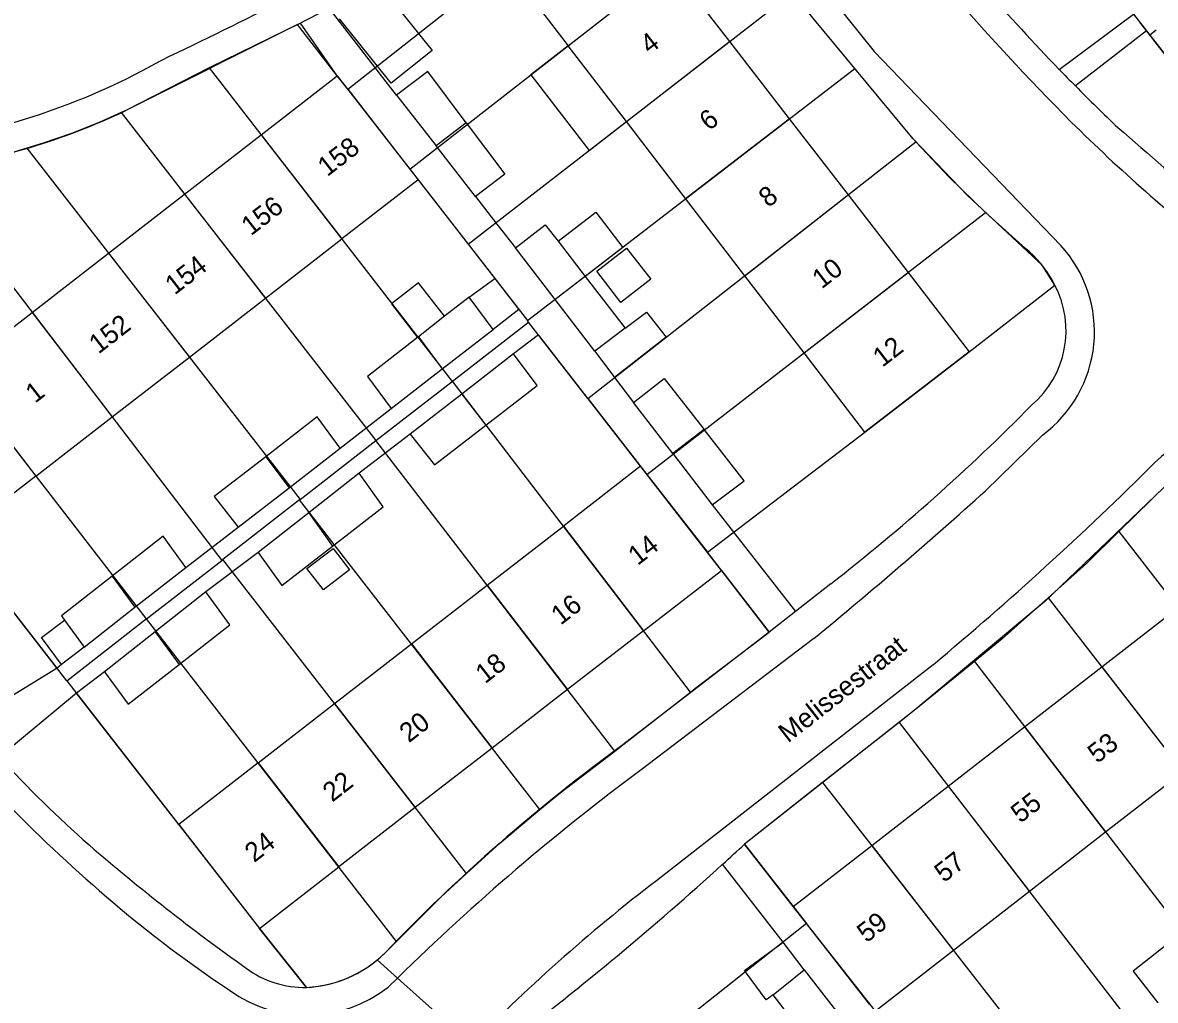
# Model space of a CAD drawing. Extents: x 194485 to 197793, y 468269 to 470822.
# Drawn here: x 196027 to 196097.4, y 469864.8 to 469925.6 of the extents above; entities that cross this region are included whole.
import ezdxf

# ---------------------------------------------------------------- set-up
doc = ezdxf.new("R2010")
doc.units = 0
for name, color, linetype in [('BGT grensvlak gebouwinstallatie plus 1', 7, 'Continuous'), ('BGT grensvlak onbegroeid terreindeel', 7, 'Continuous'), ('BGT grensvlak onbegroeid terreindeel LR', 7, 'Continuous'), ('BGT grensvlak overig bouwwerk uitbreiding populatie', 7, 'Continuous'), ('BGT grensvlak pand op maaiveld', 7, 'Continuous'), ('BGT grensvlak pand op maaiveld LR', 7, 'Continuous'), ('BGT grensvlak wegdeel', 7, 'Continuous'), ('BGT tekst huisnummerreeks', 7, 'Continuous'), ('BGT tekst openbare ruimte label weg', 7, 'Continuous'), ('GEM grensvlak WOZ_BRK percelen', 7, 'Continuous')]:
    doc.layers.add(name, color=color, linetype=linetype)

msp = doc.modelspace()

# ---------------------------------------------------------------- linework, layer by layer
at = {"layer": 'BGT grensvlak gebouwinstallatie plus 1'}
for p, q in [((196049.284, 469927.844), (196052.485, 469923.838)), ((196049.935, 469921.8), (196046.734, 469925.805)), ((196052.485, 469923.838), (196049.935, 469921.8)), ((196060.951, 469924.137), (196058.612, 469922.33)), ((196058.612, 469922.33), (196062.24, 469917.636)), ((196062.24, 469917.636), (196064.563, 469919.431)), ((196054.794, 469908.519), (196056.376, 469909.684)), ((196064.484, 469906.591), (196065.817, 469907.583)), ((196065.817, 469907.583), (196067.035, 469906.021)), ((196067.035, 469906.021), (196063.824, 469903.531)), ((196062.59, 469905.167), (196063.824, 469903.531)), ((196028.216, 469887.372), (196029.652, 469888.444)), ((196029.464, 469885.699), (196028.216, 469887.372)), ((196030.859, 469886.783), (196029.464, 469885.699)), ((196071.905, 469866.696), (196074.294, 469868.449)), ((196075.617, 469866.741), (196074.294, 469868.449)), ((196073.248, 469864.866), (196071.905, 469866.696)), ((196073.673, 469865.177), (196073.248, 469864.866))]:
    msp.add_line(p, q, dxfattribs=at)
for points in [[(196060.318, 469911.984), (196062.651, 469913.786), (196064.335, 469911.606), (196062.002, 469909.804)], [(196056.376, 469909.684), (196057.881, 469907.748), (196056.279, 469906.517)], [(196053.267, 469907.326), (196051.638, 469909.41), (196049.955, 469908.095), (196051.584, 469906.011)]]:
    msp.add_lwpolyline(points, dxfattribs=at)
at = {"layer": 'BGT grensvlak onbegroeid terreindeel'}
for p, q in [((196032.126, 469881.687), (196030.398, 469883.91)), ((196036.742, 469875.751), (196032.126, 469881.687)), ((196044.685, 469865.646), (196041.753, 469869.307))]:
    msp.add_line(p, q, dxfattribs=at)
at = {"layer": 'BGT grensvlak onbegroeid terreindeel LR'}
for p, q in [((196097.095, 469924.78), (196103.368, 469916.751)), ((196029.179, 469885.477), (196022.899, 469893.552))]:
    msp.add_line(p, q, dxfattribs=at)
at = {"layer": 'BGT grensvlak overig bouwwerk uitbreiding populatie'}
for p, q in [((196062.713, 469910.122), (196064.572, 469911.569)), ((196064.572, 469911.569), (196066.075, 469909.638)), ((196064.216, 469908.191), (196062.713, 469910.122)), ((196066.075, 469909.638), (196064.216, 469908.191)), ((196044.713, 469891.653), (196046.333, 469892.907)), ((196046.333, 469892.907), (196047.352, 469891.589)), ((196045.732, 469890.336), (196044.713, 469891.653)), ((196047.352, 469891.589), (196045.732, 469890.336))]:
    msp.add_line(p, q, dxfattribs=at)
at = {"layer": 'BGT grensvlak pand op maaiveld'}
for p, q in [((196067.317, 469929.106), (196070.962, 469924.395)), ((196070.962, 469924.395), (196074.678, 469919.593)), ((196064.563, 469919.431), (196060.951, 469924.137)), ((196041.859, 469918.599), (196046.596, 469922.27)), ((196046.596, 469922.27), (196051.615, 469915.811)), ((196050.283, 469921.068), (196052.732, 469917.919)), ((196068.241, 469914.641), (196064.563, 469919.431)), ((196074.678, 469919.593), (196078.334, 469914.866)), ((196037.108, 469914.916), (196041.859, 469918.599)), ((196055.182, 469914.769), (196052.732, 469917.919)), ((196051.615, 469915.811), (196046.87, 469912.133)), ((196032.378, 469911.249), (196037.108, 469914.916)), ((196071.92, 469909.849), (196068.241, 469914.641)), ((196078.334, 469914.866), (196082.061, 469910.048)), ((196042.127, 469908.457), (196046.87, 469912.133)), ((196060.318, 469911.984), (196062.002, 469909.804)), ((196027.636, 469907.573), (196032.378, 469911.249)), ((196060.127, 469908.374), (196057.664, 469911.581)), ((196062.002, 469909.804), (196064.484, 469906.591)), ((196075.601, 469905.053), (196071.92, 469909.849)), ((196037.404, 469904.796), (196042.127, 469908.457)), ((196054.794, 469908.519), (196053.267, 469907.326)), ((196056.279, 469906.517), (196054.794, 469908.519)), ((196062.59, 469905.167), (196060.127, 469908.374)), ((196022.852, 469903.865), (196027.636, 469907.573)), ((196053.267, 469907.326), (196051.636, 469906.051)), ((196051.636, 469906.051), (196051.584, 469906.011)), ((196053.114, 469904.062), (196056.279, 469906.517)), ((196064.484, 469906.591), (196062.59, 469905.167)), ((196032.605, 469901.075), (196037.404, 469904.796)), ((196057.545, 469904.987), (196054.33, 469902.5)), ((196049.949, 469901.606), (196053.114, 469904.062)), ((196054.33, 469902.5), (196051.114, 469900.012)), ((196067.439, 469898.798), (196064.995, 469901.979)), ((196027.859, 469897.397), (196032.605, 469901.075)), ((196043.613, 469896.682), (196046.784, 469899.144)), ((196067.439, 469898.798), (196069.882, 469895.617)), ((196047.961, 469897.588), (196044.822, 469895.12)), ((196065.44, 469898.021), (196060.642, 469894.298)), ((196070.471, 469891.547), (196065.44, 469898.021)), ((196027.859, 469897.397), (196022.899, 469893.552)), ((196040.442, 469894.22), (196043.613, 469896.682)), ((196044.822, 469895.12), (196041.683, 469892.652)), ((196055.915, 469890.63), (196060.642, 469894.298)), ((196034.018, 469889.258), (196037.176, 469891.732)), ((196065.624, 469887.793), (196070.471, 469891.547)), ((196051.204, 469886.974), (196055.915, 469890.63)), ((196038.429, 469890.215), (196035.277, 469887.734)), ((196030.859, 469886.783), (196034.018, 469889.258)), ((196094.098, 469885.557), (196098.823, 469889.229)), ((196029.652, 469888.444), (196030.859, 469886.783)), ((196035.277, 469887.734), (196032.125, 469885.253)), ((196065.624, 469887.793), (196060.905, 469884.138)), ((196046.427, 469883.267), (196051.204, 469886.974)), ((196089.303, 469881.832), (196094.098, 469885.557)), ((196060.905, 469884.138), (196056.222, 469880.512)), ((196041.681, 469879.584), (196046.427, 469883.267)), ((196084.556, 469878.142), (196089.303, 469881.832)), ((196056.222, 469880.512), (196051.441, 469876.809)), ((196041.681, 469879.584), (196036.742, 469875.751)), ((196099.152, 469879.034), (196094.339, 469875.287)), ((196079.804, 469874.45), (196084.556, 469878.142)), ((196051.441, 469876.809), (196046.687, 469873.127)), ((196036.742, 469875.751), (196041.753, 469869.307)), ((196094.339, 469875.287), (196089.605, 469871.601)), ((196074.93, 469870.662), (196079.804, 469874.45)), ((196041.753, 469869.307), (196046.687, 469873.127)), ((196089.605, 469871.601), (196084.89, 469867.931)), ((196080.047, 469864.16), (196074.93, 469870.662)), ((196084.89, 469867.931), (196080.047, 469864.16)), ((196073.673, 469865.177), (196075.617, 469866.741)), ((196075.617, 469866.741), (196078.06, 469863.586)), ((196074.782, 469863.761), (196073.673, 469865.177))]:
    msp.add_line(p, q, dxfattribs=at)
for points in [[(196067.317, 469929.106), (196063.454, 469934.099), (196057.074, 469929.187), (196060.951, 469924.137)], [(196054.614, 469919.348), (196052.215, 469922.542), (196050.283, 469921.068)], [(196054.614, 469919.348), (196057.013, 469916.154), (196055.182, 469914.769)], [(196057.664, 469911.581), (196059.52, 469913.017), (196060.318, 469911.984)], [(196082.061, 469910.048), (196085.867, 469905.129), (196079.373, 469900.14), (196075.601, 469905.053)], [(196051.584, 469906.011), (196048.478, 469903.583), (196049.949, 469901.606)], [(196055.826, 469900.568), (196059.016, 469903.036), (196057.545, 469904.987)], [(196064.995, 469901.979), (196066.901, 469903.467), (196069.389, 469900.286)], [(196046.784, 469899.144), (196045.351, 469901.082), (196042.148, 469898.608)], [(196051.114, 469900.012), (196052.636, 469898.099), (196055.826, 469900.568)], [(196069.882, 469895.617), (196071.878, 469897.104), (196069.389, 469900.286)], [(196042.148, 469898.608), (196038.945, 469896.133), (196040.442, 469894.22)], [(196046.294, 469893.048), (196049.446, 469895.497), (196047.961, 469897.588)], [(196037.176, 469891.732), (196035.781, 469893.671), (196032.616, 469891.196)], [(196041.683, 469892.652), (196043.142, 469890.598), (196046.294, 469893.048)], [(196032.616, 469891.196), (196029.451, 469888.721), (196029.652, 469888.444)], [(196036.761, 469885.7), (196039.913, 469888.162), (196038.429, 469890.215)], [(196032.125, 469885.253), (196033.609, 469883.238), (196036.761, 469885.7)], [(196099.187, 469869.106), (196096.054, 469866.644), (196097.577, 469864.693)]]:
    msp.add_lwpolyline(points, dxfattribs=at)
at = {"layer": 'BGT grensvlak pand op maaiveld LR'}
for p, q in [((196060.951, 469924.137), (196067.317, 469929.106)), ((196064.563, 469919.431), (196070.962, 469924.395)), ((196054.614, 469919.348), (196052.732, 469917.919)), ((196068.241, 469914.641), (196074.678, 469919.593)), ((196041.859, 469918.599), (196046.87, 469912.133)), ((196037.108, 469914.916), (196042.127, 469908.457)), ((196071.92, 469909.849), (196078.334, 469914.866)), ((196032.378, 469911.249), (196037.404, 469904.796)), ((196062.002, 469909.804), (196060.127, 469908.374)), ((196075.601, 469905.053), (196082.061, 469910.048)), ((196027.636, 469907.573), (196032.605, 469901.075)), ((196051.636, 469906.051), (196053.114, 469904.062)), ((196022.852, 469903.865), (196027.859, 469897.397)), ((196054.33, 469902.5), (196055.826, 469900.568)), ((196069.389, 469900.286), (196067.439, 469898.798)), ((196042.148, 469898.608), (196043.613, 469896.682)), ((196044.822, 469895.12), (196046.294, 469893.048)), ((196060.642, 469894.298), (196065.624, 469887.793)), ((196032.616, 469891.196), (196034.018, 469889.258)), ((196055.915, 469890.63), (196060.905, 469884.138)), ((196035.277, 469887.734), (196036.761, 469885.7)), ((196051.204, 469886.974), (196056.222, 469880.512)), ((196094.098, 469885.557), (196099.152, 469879.034)), ((196046.427, 469883.267), (196051.441, 469876.809)), ((196089.303, 469881.832), (196094.339, 469875.287)), ((196041.681, 469879.584), (196046.687, 469873.127)), ((196084.556, 469878.142), (196089.605, 469871.601)), ((196079.804, 469874.45), (196084.89, 469867.931))]:
    msp.add_line(p, q, dxfattribs=at)
at = {"layer": 'BGT grensvlak wegdeel'}
for p, q in [((196044.13, 469925.444), (196046.086, 469926.464)), ((196050.283, 469921.068), (196046.086, 469926.464)), ((196091.453, 469922.664), (196096.069, 469926.093)), ((196096.069, 469926.093), (196096.883, 469925.052)), ((196044.13, 469925.444), (196033.493, 469920.127)), ((196046.596, 469922.27), (196044.13, 469925.444)), ((196096.883, 469925.052), (196092.461, 469921.636)), ((196096.883, 469925.052), (196097.095, 469924.78)), ((196097.489, 469925.092), (196097.095, 469924.78)), ((196051.615, 469915.811), (196056.376, 469909.684)), ((196063.824, 469903.531), (196064.995, 469901.979)), ((196046.784, 469899.144), (196049.949, 469901.606)), ((196051.114, 469900.012), (196047.961, 469897.588)), ((196090.413, 469899.947), (196086.877, 469896.492)), ((196069.882, 469895.617), (196075.071, 469888.999)), ((196037.176, 469891.732), (196040.442, 469894.22)), ((196041.683, 469892.652), (196038.429, 469890.215)), ((196070.471, 469891.547), (196073.435, 469887.716)), ((196077.261, 469890.716), (196075.071, 469888.999)), ((196075.071, 469888.999), (196073.435, 469887.716)), ((196073.435, 469887.716), (196064.349, 469880.715)), ((196076.208, 469887.313), (196065.475, 469879.16)), ((196029.464, 469885.699), (196029.179, 469885.477)), ((196083.613, 469885.683), (196066.82, 469872.571)), ((196029.179, 469885.477), (196023.715, 469882.108)), ((196032.125, 469885.253), (196030.398, 469883.91)), ((196030.398, 469883.91), (196025.598, 469879.957)), ((196074.93, 469870.662), (196071.898, 469874.539)), ((196074.294, 469868.449), (196070.542, 469873.295)), ((196050.343, 469866.221), (196049.083, 469867.352)), ((196049.748, 469865.654), (196050.343, 469866.221)), ((196050.37, 469866.25), (196050.343, 469866.221)), ((196054.939, 469862.103), (196050.343, 469866.221))]:
    msp.add_line(p, q, dxfattribs=at)
for points in [[(196072.674, 469932.86), (196079.956, 469923.784), (196091.55, 469911.729)], [(196091.18, 469909.257), (196090.392, 469910.494), (196085.764, 469914.828), (196082.385, 469918.344), (196076.144, 469925.871), (196071.361, 469931.921)], [(196055.182, 469914.769), (196056.515, 469913.057), (196057.664, 469911.581)], [(196065.44, 469898.021), (196059.099, 469906.181), (196057.545, 469904.987)], [(196099.65, 469898.139), (196098.886, 469897.583), (196090.57, 469889.613), (196082.447, 469882.847), (196071.898, 469874.539)]]:
    msp.add_lwpolyline(points, dxfattribs=at)
for centre, radius, start, end in [((196208.135, 470034.747), 163.542, 216.84154, 224.85641), ((196180.343, 470008.8), 123.777, 217.76778, 224.09857), ((195880.596, 470249.337), 361.094, 295.43606, 298.16236), ((196014.464, 469960.732), 43.077, 278.82578, 299.51733), ((196180.038, 470008.517), 123.361, 224.10284, 224.77154), ((196183.045, 470011.605), 127.671, 224.80491, 226.46535), ((196015.559, 469957.703), 41.636, 277.65718, 295.5137), ((196167.4, 469995.316), 106.857, 225.27467, 232.06295), ((196614.242, 470514.788), 790.195, 228.930611, 230.027079), ((196085.691, 469906.349), 7.954, 306.41157, 42.56412), ((196085.818, 469906.428), 6.062, 310.28632, 27.81321), ((195999.731, 469990.522), 126.38, 307.84023, 315.41317), ((196102.778, 469892.882), 7.59, 66.68709, 135.33679), ((195946.737, 470049.851), 213.743, 309.81977, 314.81207), ((195883.461, 470122.138), 303.8, 309.37954, 312.03412), ((196092.963, 469942.387), 93.502, 218.32991, 229.14589), ((196129.031, 469791.825), 109.932, 126.04216, 136.28685), ((196077.249, 469927.075), 69.913, 222.37235, 228.77882), ((196151.129, 469763.651), 143.801, 126.55829, 134.48167), ((196118.535, 469975.81), 133.781, 229.23283, 234.5446), ((195930.127, 470027.713), 208.714, 312.28082, 312.78598), ((195936.239, 470021.129), 199.731, 307.28578, 312.25418), ((196133.081, 469785.389), 109.505, 127.23615, 135.52851), ((196082.921, 469930.036), 77.593, 228.78866, 236.3282), ((196044.325, 469873.096), 7.459, 272.76706, 309.63585), ((196044.179, 469873.257), 7.676, 309.71038, 314.62627), ((196044.538, 469871.692), 6.048, 233.41164, 271.39403), ((196044.697, 469872.086), 8.178, 234.09892, 308.14678)]:
    msp.add_arc(centre, radius, start, end, dxfattribs=at)
at = {"layer": 'GEM grensvlak WOZ_BRK percelen'}
for p, q in [((196051.113, 469916.458), (196071.194, 469932.132)), ((196054.73, 469911.803), (196074.897, 469927.448)), ((196038.637, 469922.756), (196053.73, 469903.282)), ((196058.405, 469907.074), (196078.751, 469922.727)), ((196047.251, 469921.427), (196051.113, 469916.458)), ((196033.171, 469919.982), (196049.001, 469899.611)), ((196062.173, 469902.225), (196082.553, 469918.166)), ((196027.301, 469917.767), (196044.291, 469895.954)), ((196020.909, 469916.37), (196039.415, 469892.169)), ((196051.113, 469916.458), (196054.73, 469911.803)), ((196065.84, 469897.506), (196086.874, 469913.77)), ((196016.765, 469911.728), (196034.725, 469888.528)), ((196054.73, 469911.803), (196058.405, 469907.074)), ((196053.75, 469903.297), (196058.484, 469906.972)), ((196058.484, 469906.972), (196058.405, 469907.074)), ((196062.173, 469902.225), (196058.484, 469906.972)), ((196049.001, 469899.611), (196053.73, 469903.282)), ((196053.73, 469903.282), (196053.75, 469903.297)), ((196068.54, 469883.986), (196053.75, 469903.297)), ((196062.173, 469902.225), (196065.84, 469897.506)), ((196044.291, 469895.954), (196049.001, 469899.611)), ((196063.836, 469880.324), (196049.001, 469899.611)), ((196065.84, 469897.506), (196069.59, 469892.68)), ((196044.253, 469895.925), (196039.478, 469892.218)), ((196044.253, 469895.925), (196044.291, 469895.954)), ((196059.19, 469876.69), (196044.253, 469895.925)), ((196095.163, 469893.95), (196110.844, 469873.726)), ((196034.739, 469888.538), (196039.415, 469892.169)), ((196039.415, 469892.169), (196039.478, 469892.218)), ((196054.622, 469872.711), (196039.478, 469892.218)), ((196090.772, 469889.849), (196106.107, 469870.058)), ((196029.787, 469884.694), (196034.725, 469888.528)), ((196034.725, 469888.528), (196034.739, 469888.538)), ((196050.275, 469868.499), (196034.739, 469888.538)), ((196086.184, 469885.886), (196101.254, 469866.3)), ((196081.5, 469882.101), (196076.752, 469878.362)), ((196081.5, 469882.101), (196096.524, 469862.638)), ((196076.752, 469878.362), (196091.846, 469859.016)), ((196079.671, 469864.61), (196075.758, 469869.61))]:
    msp.add_line(p, q, dxfattribs=at)
for points in [[(196047.251, 469921.427), (196057.074, 469929.187), (196063.454, 469934.099), (196065.996, 469936.085), (196066.298, 469936.025), (196066.597, 469935.95), (196066.892, 469935.861), (196067.183, 469935.758), (196067.468, 469935.641), (196067.747, 469935.511), (196068.02, 469935.367), (196068.285, 469935.211), (196068.543, 469935.042), (196068.792, 469934.86), (196069.032, 469934.667), (196069.263, 469934.463), (196069.484, 469934.248), (196069.694, 469934.022), (196069.893, 469933.787), (196071.194, 469932.132)], [(196078.751, 469922.727), (196076.144, 469925.871), (196074.897, 469927.448)], [(196047.251, 469921.427), (196046.596, 469922.27), (196044.306, 469925.536), (196038.637, 469922.756)], [(196116.936, 469909.367), (196116.016, 469908.612), (196115.718, 469908.395), (196115.409, 469908.193), (196115.092, 469908.007), (196114.765, 469907.836), (196114.43, 469907.682), (196114.088, 469907.544), (196113.74, 469907.424), (196113.386, 469907.321), (196113.027, 469907.235), (196112.665, 469907.167), (196112.3, 469907.117), (196111.933, 469907.085), (196111.564, 469907.071), (196111.196, 469907.076), (196110.828, 469907.098), (196103.368, 469916.751), (196096.456, 469925.597)], [(196038.637, 469922.756), (196033.493, 469920.127), (196033.171, 469919.982)], [(196082.553, 469918.166), (196082.385, 469918.344), (196078.751, 469922.727)], [(196033.171, 469919.982), (196031.803, 469919.366), (196030.08, 469918.681), (196028.329, 469918.073), (196027.301, 469917.767)], [(196086.874, 469913.77), (196084.612, 469915.976), (196082.553, 469918.166)], [(196027.301, 469917.767), (196026.553, 469917.544), (196024.755, 469917.095), (196022.938, 469916.726), (196021.107, 469916.438), (196020.909, 469916.37)], [(196069.59, 469892.68), (196079.373, 469900.14), (196085.867, 469905.129), (196091.18, 469909.257), (196091.028, 469909.546), (196090.862, 469909.827), (196090.683, 469910.1), (196090.492, 469910.365), (196090.289, 469910.62), (196090.074, 469910.866), (196089.848, 469911.101), (196089.611, 469911.326), (196089.364, 469911.539), (196086.874, 469913.77)], [(196029.787, 469884.694), (196017.878, 469900.009), (196015.517, 469903.122), (196015.498, 469904.274), (196015.534, 469905.425), (196015.627, 469906.573), (196015.775, 469907.715), (196015.979, 469908.848), (196016.237, 469909.971), (196016.55, 469911.079), (196016.765, 469911.728)], [(196115.814, 469877.574), (196112.762, 469881.371), (196108.771, 469886.523), (196103.692, 469893.013), (196099.65, 469898.139), (196099.387, 469897.965), (196099.132, 469897.779), (196098.886, 469897.583), (196098.648, 469897.376), (196098.419, 469897.159), (196098.2, 469896.932), (196095.163, 469893.95)], [(196095.163, 469893.95), (196093.17, 469891.993), (196090.772, 469889.849)], [(196068.54, 469883.986), (196068.87, 469884.244), (196073.435, 469887.716), (196069.59, 469892.68)], [(196090.772, 469889.849), (196087.916, 469887.295), (196086.184, 469885.886)], [(196086.184, 469885.886), (196082.447, 469882.847), (196081.5, 469882.101)], [(196029.787, 469884.694), (196041.753, 469869.307), (196044.685, 469865.646), (196045.048, 469865.672), (196045.409, 469865.716), (196045.768, 469865.778), (196046.123, 469865.857), (196046.474, 469865.953), (196046.819, 469866.067), (196047.159, 469866.197), (196047.492, 469866.343), (196047.818, 469866.506), (196048.135, 469866.684), (196048.443, 469866.877), (196048.742, 469867.086), (196049.03, 469867.308), (196049.306, 469867.544), (196049.571, 469867.794), (196050.275, 469868.499)], [(196063.836, 469880.324), (196064.349, 469880.715), (196068.54, 469883.986)], [(196059.19, 469876.69), (196060.441, 469877.736), (196063.836, 469880.324)], [(196076.752, 469878.362), (196071.898, 469874.539), (196075.758, 469869.61)], [(196054.622, 469872.711), (196056.671, 469874.585), (196059.19, 469876.69)], [(196050.275, 469868.499), (196053.045, 469871.269), (196054.622, 469872.711)], [(196075.758, 469869.61), (196066.267, 469862.103), (196055.654, 469853.933), (196056.141, 469853.246), (196059.599, 469849.145)]]:
    msp.add_lwpolyline(points, dxfattribs=at)

# ---------------------------------------------------------------- texts
at = {"layer": 'BGT tekst huisnummerreeks'}
for s, rotation, p in [('4', 37.7, (196066.006, 469923.568)), ('6', 37.7, (196069.685, 469918.81)), ('158', 37.8, (196045.97, 469915.965)), ('8', 37.7, (196073.37, 469914.045)), ('156', 37.8, (196041.227, 469912.288)), ('154', 37.8, (196036.489, 469908.615)), ('10', 37.7, (196076.695, 469908.99)), ('152', 37.8, (196031.756, 469904.946)), ('12', 37.7, (196080.465, 469904.123)), ('1', 37.8, (196027.815, 469901.892)), ('14', 37.8, (196065.261, 469891.812)), ('16', 37.8, (196060.476, 469888.106)), ('18', 37.8, (196055.776, 469884.465)), ('20', 37.8, (196051.045, 469880.802)), ('53', 37.8, (196093.815, 469879.514)), ('22', 37.8, (196046.281, 469877.112)), ('55', 37.9, (196089.043, 469875.804)), ('24', 37.7, (196041.433, 469873.36)), ('57', 37.8, (196084.295, 469872.115)), ('59', 37.9, (196079.484, 469868.375))]:
    msp.add_text(s, height=1.2, rotation=rotation, dxfattribs=at).set_placement(p)
at = {"layer": 'BGT tekst openbare ruimte label weg'}
msp.add_text('Melissestraat', height=1.2, rotation=38, dxfattribs=at).set_placement((196074.602, 469880.793))

doc.saveas('drawing.dxf')
